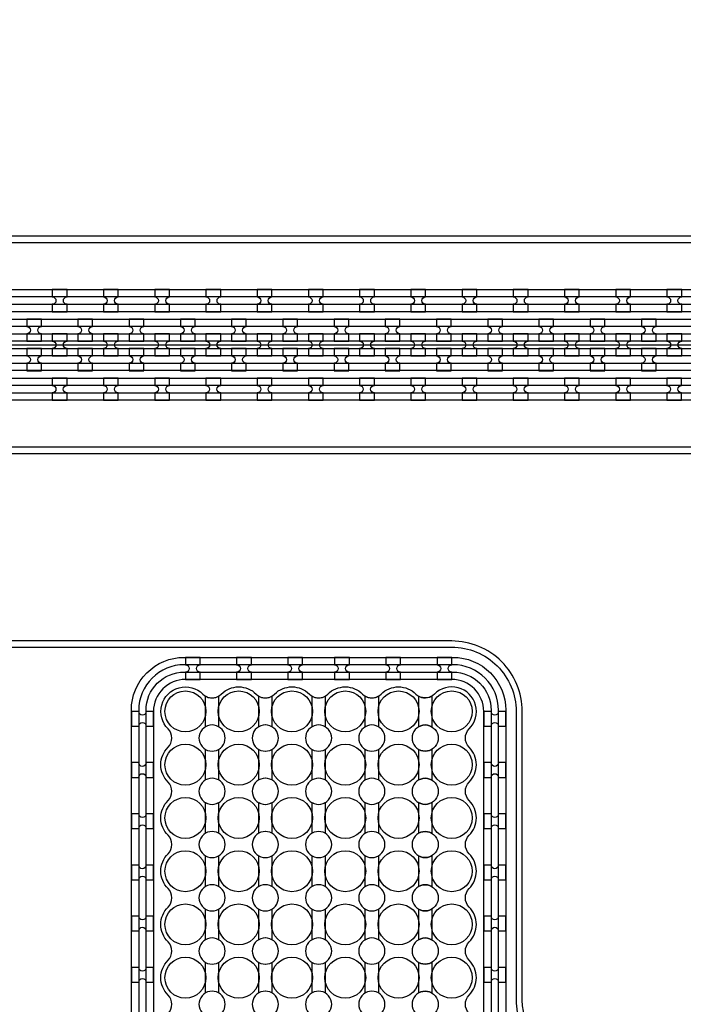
# Model space of a CAD drawing. Extents: x -63500 to 63500, y -63500 to 63500.
# Tile 283 of 296: x 28355 to 31594, y 16170 to 20978. Entities that reach past the tile are written whole.
import ezdxf

# ---------------------------------------------------------------- set-up
doc = ezdxf.new("R2010")
doc.units = 13
doc.header["$MEASUREMENT"] = 0
for name, color, linetype in [('1_Metal', 2, 'Continuous'), ('2_Electrodes', 5, 'Continuous'), ('3_Outline', 4, 'Continuous')]:
    doc.layers.add(name, color=color, linetype=linetype)

msp = doc.modelspace()

# ---------------------------------------------------------------- linework, layer by layer
msp.add_line((14350, 19390), (32850, 19390))
for radius in [50000, 47500, 45000]:
    msp.add_circle((0, 0), radius)
at = {"layer": '1_Metal'}
for points in [[(-50000, 0, -1), (50000, 0), (51000, 0, 1), (-51000, 0)], [(28586.1, 19659.9), (28514.1, 19659.9), (28514.1, 19623.9, -0.414214), (28532.1, 19605.9), (28532.1, 19605.9, -0.414214), (28514.1, 19587.9), (28514.1, 19551.9), (28586.1, 19551.9), (28586.1, 19587.9, -0.414214), (28568.1, 19605.9), (28568.1, 19605.9, -0.414214), (28586.1, 19623.9)], [(28836.1, 19659.9), (28764.1, 19659.9), (28764.1, 19623.9, -0.414214), (28782.1, 19605.9), (28782.1, 19605.9, -0.414214), (28764.1, 19587.9), (28764.1, 19551.9), (28836.1, 19551.9), (28836.1, 19587.9, -0.414214), (28818.1, 19605.9), (28818.1, 19605.9, -0.414214), (28836.1, 19623.9)], [(29086.1, 19659.9), (29014.1, 19659.9), (29014.1, 19623.9, -0.414214), (29032.1, 19605.9), (29032.1, 19605.9, -0.414214), (29014.1, 19587.9), (29014.1, 19551.9), (29086.1, 19551.9), (29086.1, 19587.9, -0.414214), (29068.1, 19605.9), (29068.1, 19605.9, -0.414214), (29086.1, 19623.9)], [(29336.1, 19659.9), (29264.1, 19659.9), (29264.1, 19623.9, -0.414214), (29282.1, 19605.9), (29282.1, 19605.9, -0.414214), (29264.1, 19587.9), (29264.1, 19551.9), (29336.1, 19551.9), (29336.1, 19587.9, -0.414214), (29318.1, 19605.9), (29318.1, 19605.9, -0.414214), (29336.1, 19623.9)], [(29586.1, 19659.9), (29514.1, 19659.9), (29514.1, 19623.9, -0.414214), (29532.1, 19605.9), (29532.1, 19605.9, -0.414214), (29514.1, 19587.9), (29514.1, 19551.9), (29586.1, 19551.9), (29586.1, 19587.9, -0.414214), (29568.1, 19605.9), (29568.1, 19605.9, -0.414214), (29586.1, 19623.9)], [(29836.1, 19659.9), (29764.1, 19659.9), (29764.1, 19623.9, -0.414214), (29782.1, 19605.9), (29782.1, 19605.9, -0.414214), (29764.1, 19587.9), (29764.1, 19551.9), (29836.1, 19551.9), (29836.1, 19587.9, -0.414214), (29818.1, 19605.9), (29818.1, 19605.9, -0.414214), (29836.1, 19623.9)], [(30086.1, 19659.9), (30014.1, 19659.9), (30014.1, 19623.9, -0.414214), (30032.1, 19605.9), (30032.1, 19605.9, -0.414214), (30014.1, 19587.9), (30014.1, 19551.9), (30086.1, 19551.9), (30086.1, 19587.9, -0.414214), (30068.1, 19605.9), (30068.1, 19605.9, -0.414214), (30086.1, 19623.9)], [(30336.1, 19659.9), (30264.1, 19659.9), (30264.1, 19623.9, -0.414214), (30282.1, 19605.9), (30282.1, 19605.9, -0.414214), (30264.1, 19587.9), (30264.1, 19551.9), (30336.1, 19551.9), (30336.1, 19587.9, -0.414214), (30318.1, 19605.9), (30318.1, 19605.9, -0.414214), (30336.1, 19623.9)], [(30586.1, 19659.9), (30514.1, 19659.9), (30514.1, 19623.9, -0.414214), (30532.1, 19605.9), (30532.1, 19605.9, -0.414214), (30514.1, 19587.9), (30514.1, 19551.9), (30586.1, 19551.9), (30586.1, 19587.9, -0.414214), (30568.1, 19605.9), (30568.1, 19605.9, -0.414214), (30586.1, 19623.9)], [(30836.1, 19659.9), (30764.1, 19659.9), (30764.1, 19623.9, -0.414214), (30782.1, 19605.9), (30782.1, 19605.9, -0.414214), (30764.1, 19587.9), (30764.1, 19551.9), (30836.1, 19551.9), (30836.1, 19587.9, -0.414214), (30818.1, 19605.9), (30818.1, 19605.9, -0.414214), (30836.1, 19623.9)], [(31086.1, 19659.9), (31014.1, 19659.9), (31014.1, 19623.9, -0.414214), (31032.1, 19605.9), (31032.1, 19605.9, -0.414214), (31014.1, 19587.9), (31014.1, 19551.9), (31086.1, 19551.9), (31086.1, 19587.9, -0.414214), (31068.1, 19605.9), (31068.1, 19605.9, -0.414214), (31086.1, 19623.9)], [(31336.1, 19659.9), (31264.1, 19659.9), (31264.1, 19623.9, -0.414214), (31282.1, 19605.9), (31282.1, 19605.9, -0.414214), (31264.1, 19587.9), (31264.1, 19551.9), (31336.1, 19551.9), (31336.1, 19587.9, -0.414214), (31318.1, 19605.9), (31318.1, 19605.9, -0.414214), (31336.1, 19623.9)], [(31586.1, 19659.9), (31514.1, 19659.9), (31514.1, 19623.9, -0.414214), (31532.1, 19605.9), (31532.1, 19605.9, -0.414214), (31514.1, 19587.9), (31514.1, 19551.9), (31586.1, 19551.9), (31586.1, 19587.9, -0.414214), (31568.1, 19605.9), (31568.1, 19605.9, -0.414214), (31586.1, 19623.9)], [(32850, 19480), (5866, 19480, 0.414214), (4026, 17640), (4026, 17140, 0.414214), (5866, 15300), (7098, 15300, 0.414214), (7116, 15318), (7116, 15318), (7146.6, 15318), (7146.6, 15247.9), (7116.6, 15247.9, 0.384752), (7098.7, 15264), (5866, 15264, -0.414214), (3990, 17140), (3990, 17640, -0.414214), (5866, 19516), (32850, 19516)], [(28389.2, 19407.9), (28461.2, 19407.9), (28461.2, 19443.9, -0.414214), (28443.2, 19461.9), (28443.2, 19461.9, -0.414214), (28461.2, 19479.9), (28461.2, 19515.9), (28389.2, 19515.9), (28389.2, 19479.9, -0.414214), (28407.2, 19461.9), (28407.2, 19461.9, -0.414214), (28389.2, 19443.9), (28389.2, 19407.9)], [(28639.2, 19407.9), (28711.2, 19407.9), (28711.2, 19443.9, -0.414214), (28693.2, 19461.9), (28693.2, 19461.9, -0.414214), (28711.2, 19479.9), (28711.2, 19515.9), (28639.2, 19515.9), (28639.2, 19479.9, -0.414214), (28657.2, 19461.9), (28657.2, 19461.9, -0.414214), (28639.2, 19443.9), (28639.2, 19407.9)], [(28889.2, 19407.9), (28961.2, 19407.9), (28961.2, 19443.9, -0.414214), (28943.2, 19461.9), (28943.2, 19461.9, -0.414214), (28961.2, 19479.9), (28961.2, 19515.9), (28889.2, 19515.9), (28889.2, 19479.9, -0.414214), (28907.2, 19461.9), (28907.2, 19461.9, -0.414214), (28889.2, 19443.9), (28889.2, 19407.9)], [(29139.2, 19407.9), (29211.2, 19407.9), (29211.2, 19443.9, -0.414214), (29193.2, 19461.9), (29193.2, 19461.9, -0.414214), (29211.2, 19479.9), (29211.2, 19515.9), (29139.2, 19515.9), (29139.2, 19479.9, -0.414214), (29157.2, 19461.9), (29157.2, 19461.9, -0.414214), (29139.2, 19443.9), (29139.2, 19407.9)], [(29389.2, 19407.9), (29461.2, 19407.9), (29461.2, 19443.9, -0.414214), (29443.2, 19461.9), (29443.2, 19461.9, -0.414214), (29461.2, 19479.9), (29461.2, 19515.9), (29389.2, 19515.9), (29389.2, 19479.9, -0.414214), (29407.2, 19461.9), (29407.2, 19461.9, -0.414214), (29389.2, 19443.9), (29389.2, 19407.9)], [(29639.2, 19407.9), (29711.2, 19407.9), (29711.2, 19443.9, -0.414214), (29693.2, 19461.9), (29693.2, 19461.9, -0.414214), (29711.2, 19479.9), (29711.2, 19515.9), (29639.2, 19515.9), (29639.2, 19479.9, -0.414214), (29657.2, 19461.9), (29657.2, 19461.9, -0.414214), (29639.2, 19443.9), (29639.2, 19407.9)], [(29889.2, 19407.9), (29961.2, 19407.9), (29961.2, 19443.9, -0.414214), (29943.2, 19461.9), (29943.2, 19461.9, -0.414214), (29961.2, 19479.9), (29961.2, 19515.9), (29889.2, 19515.9), (29889.2, 19479.9, -0.414214), (29907.2, 19461.9), (29907.2, 19461.9, -0.414214), (29889.2, 19443.9), (29889.2, 19407.9)], [(30139.2, 19407.9), (30211.2, 19407.9), (30211.2, 19443.9, -0.414214), (30193.2, 19461.9), (30193.2, 19461.9, -0.414214), (30211.2, 19479.9), (30211.2, 19515.9), (30139.2, 19515.9), (30139.2, 19479.9, -0.414214), (30157.2, 19461.9), (30157.2, 19461.9, -0.414214), (30139.2, 19443.9), (30139.2, 19407.9)], [(30389.2, 19407.9), (30461.2, 19407.9), (30461.2, 19443.9, -0.414214), (30443.2, 19461.9), (30443.2, 19461.9, -0.414214), (30461.2, 19479.9), (30461.2, 19515.9), (30389.2, 19515.9), (30389.2, 19479.9, -0.414214), (30407.2, 19461.9), (30407.2, 19461.9, -0.414214), (30389.2, 19443.9), (30389.2, 19407.9)], [(30639.2, 19407.9), (30711.2, 19407.9), (30711.2, 19443.9, -0.414214), (30693.2, 19461.9), (30693.2, 19461.9, -0.414214), (30711.2, 19479.9), (30711.2, 19515.9), (30639.2, 19515.9), (30639.2, 19479.9, -0.414214), (30657.2, 19461.9), (30657.2, 19461.9, -0.414214), (30639.2, 19443.9), (30639.2, 19407.9)], [(30889.2, 19407.9), (30961.2, 19407.9), (30961.2, 19443.9, -0.414214), (30943.2, 19461.9), (30943.2, 19461.9, -0.414214), (30961.2, 19479.9), (30961.2, 19515.9), (30889.2, 19515.9), (30889.2, 19479.9, -0.414214), (30907.2, 19461.9), (30907.2, 19461.9, -0.414214), (30889.2, 19443.9), (30889.2, 19407.9)], [(31139.2, 19407.9), (31211.2, 19407.9), (31211.2, 19443.9, -0.414214), (31193.2, 19461.9), (31193.2, 19461.9, -0.414214), (31211.2, 19479.9), (31211.2, 19515.9), (31139.2, 19515.9), (31139.2, 19479.9, -0.414214), (31157.2, 19461.9), (31157.2, 19461.9, -0.414214), (31139.2, 19443.9), (31139.2, 19407.9)], [(31389.2, 19407.9), (31461.2, 19407.9), (31461.2, 19443.9, -0.414214), (31443.2, 19461.9), (31443.2, 19461.9, -0.414214), (31461.2, 19479.9), (31461.2, 19515.9), (31389.2, 19515.9), (31389.2, 19479.9, -0.414214), (31407.2, 19461.9), (31407.2, 19461.9, -0.414214), (31389.2, 19443.9), (31389.2, 19407.9)], [(32850, 19408), (32446, 19408), (32446, 19408), (5866, 19408, 0.414214), (4098, 17640), (4098, 17140, 0.414214), (5866, 15372), (7098, 15372, 0.414214), (7116, 15390), (7116, 15390), (7146.6, 15390), (7146.6, 15318), (7116, 15318, 0.414214), (7098, 15336), (5866, 15336, -0.414214), (4062, 17140), (4062, 17640, -0.414214), (5866, 19444), (32446, 19444), (32850, 19444)], [(28514.2, 19335.9), (28586.2, 19335.9), (28586.2, 19371.9, -0.414214), (28568.2, 19389.9), (28568.2, 19389.9, -0.414214), (28586.2, 19407.9), (28586.2, 19443.9), (28514.2, 19443.9), (28514.2, 19407.9, -0.414214), (28532.2, 19389.9), (28532.2, 19389.9, -0.414214), (28514.2, 19371.9), (28514.2, 19335.9)], [(28764.2, 19335.9), (28836.2, 19335.9), (28836.2, 19371.9, -0.414214), (28818.2, 19389.9), (28818.2, 19389.9, -0.414214), (28836.2, 19407.9), (28836.2, 19443.9), (28764.2, 19443.9), (28764.2, 19407.9, -0.414214), (28782.2, 19389.9), (28782.2, 19389.9, -0.414214), (28764.2, 19371.9), (28764.2, 19335.9)], [(29014.2, 19335.9), (29086.2, 19335.9), (29086.2, 19371.9, -0.414214), (29068.2, 19389.9), (29068.2, 19389.9, -0.414214), (29086.2, 19407.9), (29086.2, 19443.9), (29014.2, 19443.9), (29014.2, 19407.9, -0.414214), (29032.2, 19389.9), (29032.2, 19389.9, -0.414214), (29014.2, 19371.9), (29014.2, 19335.9)], [(29264.2, 19335.9), (29336.2, 19335.9), (29336.2, 19371.9, -0.414214), (29318.2, 19389.9), (29318.2, 19389.9, -0.414214), (29336.2, 19407.9), (29336.2, 19443.9), (29264.2, 19443.9), (29264.2, 19407.9, -0.414214), (29282.2, 19389.9), (29282.2, 19389.9, -0.414214), (29264.2, 19371.9), (29264.2, 19335.9)], [(29514.2, 19335.9), (29586.2, 19335.9), (29586.2, 19371.9, -0.414214), (29568.2, 19389.9), (29568.2, 19389.9, -0.414214), (29586.2, 19407.9), (29586.2, 19443.9), (29514.2, 19443.9), (29514.2, 19407.9, -0.414214), (29532.2, 19389.9), (29532.2, 19389.9, -0.414214), (29514.2, 19371.9), (29514.2, 19335.9)], [(29764.2, 19335.9), (29836.2, 19335.9), (29836.2, 19371.9, -0.414214), (29818.2, 19389.9), (29818.2, 19389.9, -0.414214), (29836.2, 19407.9), (29836.2, 19443.9), (29764.2, 19443.9), (29764.2, 19407.9, -0.414214), (29782.2, 19389.9), (29782.2, 19389.9, -0.414214), (29764.2, 19371.9), (29764.2, 19335.9)], [(30014.2, 19335.9), (30086.2, 19335.9), (30086.2, 19371.9, -0.414214), (30068.2, 19389.9), (30068.2, 19389.9, -0.414214), (30086.2, 19407.9), (30086.2, 19443.9), (30014.2, 19443.9), (30014.2, 19407.9, -0.414214), (30032.2, 19389.9), (30032.2, 19389.9, -0.414214), (30014.2, 19371.9), (30014.2, 19335.9)], [(30264.2, 19335.9), (30336.2, 19335.9), (30336.2, 19371.9, -0.414214), (30318.2, 19389.9), (30318.2, 19389.9, -0.414214), (30336.2, 19407.9), (30336.2, 19443.9), (30264.2, 19443.9), (30264.2, 19407.9, -0.414214), (30282.2, 19389.9), (30282.2, 19389.9, -0.414214), (30264.2, 19371.9), (30264.2, 19335.9)], [(30514.2, 19335.9), (30586.2, 19335.9), (30586.2, 19371.9, -0.414214), (30568.2, 19389.9), (30568.2, 19389.9, -0.414214), (30586.2, 19407.9), (30586.2, 19443.9), (30514.2, 19443.9), (30514.2, 19407.9, -0.414214), (30532.2, 19389.9), (30532.2, 19389.9, -0.414214), (30514.2, 19371.9), (30514.2, 19335.9)], [(30764.2, 19335.9), (30836.2, 19335.9), (30836.2, 19371.9, -0.414214), (30818.2, 19389.9), (30818.2, 19389.9, -0.414214), (30836.2, 19407.9), (30836.2, 19443.9), (30764.2, 19443.9), (30764.2, 19407.9, -0.414214), (30782.2, 19389.9), (30782.2, 19389.9, -0.414214), (30764.2, 19371.9), (30764.2, 19335.9)], [(31014.2, 19335.9), (31086.2, 19335.9), (31086.2, 19371.9, -0.414214), (31068.2, 19389.9), (31068.2, 19389.9, -0.414214), (31086.2, 19407.9), (31086.2, 19443.9), (31014.2, 19443.9), (31014.2, 19407.9, -0.414214), (31032.2, 19389.9), (31032.2, 19389.9, -0.414214), (31014.2, 19371.9), (31014.2, 19335.9)], [(31264.2, 19335.9), (31336.2, 19335.9), (31336.2, 19371.9, -0.414214), (31318.2, 19389.9), (31318.2, 19389.9, -0.414214), (31336.2, 19407.9), (31336.2, 19443.9), (31264.2, 19443.9), (31264.2, 19407.9, -0.414214), (31282.2, 19389.9), (31282.2, 19389.9, -0.414214), (31264.2, 19371.9), (31264.2, 19335.9)], [(31514.2, 19335.9), (31586.2, 19335.9), (31586.2, 19371.9, -0.414214), (31568.2, 19389.9), (31568.2, 19389.9, -0.414214), (31586.2, 19407.9), (31586.2, 19443.9), (31514.2, 19443.9), (31514.2, 19407.9, -0.414214), (31532.2, 19389.9), (31532.2, 19389.9, -0.414214), (31514.2, 19371.9), (31514.2, 19335.9)], [(32850, 19336), (32446, 19336), (5866, 19336, 0.414214), (4170, 17640), (4170, 17140, 0.414214), (5866, 15444), (7098, 15444, 0.414214), (7116, 15462), (7116, 15462), (7146.6, 15462), (7146.6, 15390), (7116, 15390, 0.414214), (7098, 15408), (5866, 15408, -0.414214), (4134, 17140), (4134, 17640, -0.414214), (5866, 19372), (32446, 19372), (32850, 19372)], [(28389.2, 19371.9), (28389.2, 19335.9, -0.414214), (28407.2, 19317.9), (28407.2, 19317.9, -0.414214), (28389.2, 19299.9), (28389.2, 19263.9), (28461.2, 19263.9), (28461.2, 19299.9, -0.414214), (28443.2, 19317.9), (28443.2, 19317.9, -0.414214), (28461.2, 19335.9), (28461.2, 19371.9)], [(28639.2, 19371.9), (28639.2, 19335.9, -0.414214), (28657.2, 19317.9), (28657.2, 19317.9, -0.414214), (28639.2, 19299.9), (28639.2, 19263.9), (28711.2, 19263.9), (28711.2, 19299.9, -0.414214), (28693.2, 19317.9), (28693.2, 19317.9, -0.414214), (28711.2, 19335.9), (28711.2, 19371.9)], [(28889.2, 19371.9), (28889.2, 19335.9, -0.414214), (28907.2, 19317.9), (28907.2, 19317.9, -0.414214), (28889.2, 19299.9), (28889.2, 19263.9), (28961.2, 19263.9), (28961.2, 19299.9, -0.414214), (28943.2, 19317.9), (28943.2, 19317.9, -0.414214), (28961.2, 19335.9), (28961.2, 19371.9)], [(29139.2, 19371.9), (29139.2, 19335.9, -0.414214), (29157.2, 19317.9), (29157.2, 19317.9, -0.414214), (29139.2, 19299.9), (29139.2, 19263.9), (29211.2, 19263.9), (29211.2, 19299.9, -0.414214), (29193.2, 19317.9), (29193.2, 19317.9, -0.414214), (29211.2, 19335.9), (29211.2, 19371.9)], [(29389.2, 19371.9), (29389.2, 19335.9, -0.414214), (29407.2, 19317.9), (29407.2, 19317.9, -0.414214), (29389.2, 19299.9), (29389.2, 19263.9), (29461.2, 19263.9), (29461.2, 19299.9, -0.414214), (29443.2, 19317.9), (29443.2, 19317.9, -0.414214), (29461.2, 19335.9), (29461.2, 19371.9)], [(29639.2, 19371.9), (29639.2, 19335.9, -0.414214), (29657.2, 19317.9), (29657.2, 19317.9, -0.414214), (29639.2, 19299.9), (29639.2, 19263.9), (29711.2, 19263.9), (29711.2, 19299.9, -0.414214), (29693.2, 19317.9), (29693.2, 19317.9, -0.414214), (29711.2, 19335.9), (29711.2, 19371.9)], [(29889.2, 19371.9), (29889.2, 19335.9, -0.414214), (29907.2, 19317.9), (29907.2, 19317.9, -0.414214), (29889.2, 19299.9), (29889.2, 19263.9), (29961.2, 19263.9), (29961.2, 19299.9, -0.414214), (29943.2, 19317.9), (29943.2, 19317.9, -0.414214), (29961.2, 19335.9), (29961.2, 19371.9)], [(30139.2, 19371.9), (30139.2, 19335.9, -0.414214), (30157.2, 19317.9), (30157.2, 19317.9, -0.414214), (30139.2, 19299.9), (30139.2, 19263.9), (30211.2, 19263.9), (30211.2, 19299.9, -0.414214), (30193.2, 19317.9), (30193.2, 19317.9, -0.414214), (30211.2, 19335.9), (30211.2, 19371.9)], [(30389.2, 19371.9), (30389.2, 19335.9, -0.414214), (30407.2, 19317.9), (30407.2, 19317.9, -0.414214), (30389.2, 19299.9), (30389.2, 19263.9), (30461.2, 19263.9), (30461.2, 19299.9, -0.414214), (30443.2, 19317.9), (30443.2, 19317.9, -0.414214), (30461.2, 19335.9), (30461.2, 19371.9)], [(30639.2, 19371.9), (30639.2, 19335.9, -0.414214), (30657.2, 19317.9), (30657.2, 19317.9, -0.414214), (30639.2, 19299.9), (30639.2, 19263.9), (30711.2, 19263.9), (30711.2, 19299.9, -0.414214), (30693.2, 19317.9), (30693.2, 19317.9, -0.414214), (30711.2, 19335.9), (30711.2, 19371.9)], [(30889.2, 19371.9), (30889.2, 19335.9, -0.414214), (30907.2, 19317.9), (30907.2, 19317.9, -0.414214), (30889.2, 19299.9), (30889.2, 19263.9), (30961.2, 19263.9), (30961.2, 19299.9, -0.414214), (30943.2, 19317.9), (30943.2, 19317.9, -0.414214), (30961.2, 19335.9), (30961.2, 19371.9)], [(31139.2, 19371.9), (31139.2, 19335.9, -0.414214), (31157.2, 19317.9), (31157.2, 19317.9, -0.414214), (31139.2, 19299.9), (31139.2, 19263.9), (31211.2, 19263.9), (31211.2, 19299.9, -0.414214), (31193.2, 19317.9), (31193.2, 19317.9, -0.414214), (31211.2, 19335.9), (31211.2, 19371.9)], [(31389.2, 19371.9), (31389.2, 19335.9, -0.414214), (31407.2, 19317.9), (31407.2, 19317.9, -0.414214), (31389.2, 19299.9), (31389.2, 19263.9), (31461.2, 19263.9), (31461.2, 19299.9, -0.414214), (31443.2, 19317.9), (31443.2, 19317.9, -0.414214), (31461.2, 19335.9), (31461.2, 19371.9)], [(32850, 19264), (32446, 19264), (5866, 19264, 0.414214), (4242, 17640), (4242, 17140, 0.414214), (5866, 15516), (7098.7, 15516, 0.384752), (7116.6, 15532.2), (7146.6, 15532.2), (7146.6, 15462), (7116, 15462, 0.414214), (7098, 15480), (5866, 15480, -0.414214), (4206, 17140), (4206, 17640, -0.414214), (5866, 19300), (32446, 19300), (32850, 19300)], [(28586, 19227.9), (28514, 19227.9), (28514, 19191.9, -0.414214), (28532, 19173.9), (28532, 19173.9, -0.414214), (28514, 19155.9), (28514, 19119.9), (28586, 19119.9), (28586, 19155.9, -0.414214), (28568, 19173.9), (28568, 19173.9, -0.414214), (28586, 19191.9)], [(28836, 19227.9), (28764, 19227.9), (28764, 19191.9, -0.414214), (28782, 19173.9), (28782, 19173.9, -0.414214), (28764, 19155.9), (28764, 19119.9), (28836, 19119.9), (28836, 19155.9, -0.414214), (28818, 19173.9), (28818, 19173.9, -0.414214), (28836, 19191.9)], [(29086, 19227.9), (29014, 19227.9), (29014, 19191.9, -0.414214), (29032, 19173.9), (29032, 19173.9, -0.414214), (29014, 19155.9), (29014, 19119.9), (29086, 19119.9), (29086, 19155.9, -0.414214), (29068, 19173.9), (29068, 19173.9, -0.414214), (29086, 19191.9)], [(29336, 19227.9), (29264, 19227.9), (29264, 19191.9, -0.414214), (29282, 19173.9), (29282, 19173.9, -0.414214), (29264, 19155.9), (29264, 19119.9), (29336, 19119.9), (29336, 19155.9, -0.414214), (29318, 19173.9), (29318, 19173.9, -0.414214), (29336, 19191.9)], [(29586, 19227.9), (29514, 19227.9), (29514, 19191.9, -0.414214), (29532, 19173.9), (29532, 19173.9, -0.414214), (29514, 19155.9), (29514, 19119.9), (29586, 19119.9), (29586, 19155.9, -0.414214), (29568, 19173.9), (29568, 19173.9, -0.414214), (29586, 19191.9)], [(29836, 19227.9), (29764, 19227.9), (29764, 19191.9, -0.414214), (29782, 19173.9), (29782, 19173.9, -0.414214), (29764, 19155.9), (29764, 19119.9), (29836, 19119.9), (29836, 19155.9, -0.414214), (29818, 19173.9), (29818, 19173.9, -0.414214), (29836, 19191.9)], [(30086, 19227.9), (30014, 19227.9), (30014, 19191.9, -0.414214), (30032, 19173.9), (30032, 19173.9, -0.414214), (30014, 19155.9), (30014, 19119.9), (30086, 19119.9), (30086, 19155.9, -0.414214), (30068, 19173.9), (30068, 19173.9, -0.414214), (30086, 19191.9)], [(30336, 19227.9), (30264, 19227.9), (30264, 19191.9, -0.414214), (30282, 19173.9), (30282, 19173.9, -0.414214), (30264, 19155.9), (30264, 19119.9), (30336, 19119.9), (30336, 19155.9, -0.414214), (30318, 19173.9), (30318, 19173.9, -0.414214), (30336, 19191.9)], [(30586, 19227.9), (30514, 19227.9), (30514, 19191.9, -0.414214), (30532, 19173.9), (30532, 19173.9, -0.414214), (30514, 19155.9), (30514, 19119.9), (30586, 19119.9), (30586, 19155.9, -0.414214), (30568, 19173.9), (30568, 19173.9, -0.414214), (30586, 19191.9)], [(30836, 19227.9), (30764, 19227.9), (30764, 19191.9, -0.414214), (30782, 19173.9), (30782, 19173.9, -0.414214), (30764, 19155.9), (30764, 19119.9), (30836, 19119.9), (30836, 19155.9, -0.414214), (30818, 19173.9), (30818, 19173.9, -0.414214), (30836, 19191.9)], [(31086, 19227.9), (31014, 19227.9), (31014, 19191.9, -0.414214), (31032, 19173.9), (31032, 19173.9, -0.414214), (31014, 19155.9), (31014, 19119.9), (31086, 19119.9), (31086, 19155.9, -0.414214), (31068, 19173.9), (31068, 19173.9, -0.414214), (31086, 19191.9)], [(31336, 19227.9), (31264, 19227.9), (31264, 19191.9, -0.414214), (31282, 19173.9), (31282, 19173.9, -0.414214), (31264, 19155.9), (31264, 19119.9), (31336, 19119.9), (31336, 19155.9, -0.414214), (31318, 19173.9), (31318, 19173.9, -0.414214), (31336, 19191.9)], [(31586, 19227.9), (31514, 19227.9), (31514, 19191.9, -0.414214), (31532, 19173.9), (31532, 19173.9, -0.414214), (31514, 19155.9), (31514, 19119.9), (31586, 19119.9), (31586, 19155.9, -0.414214), (31568, 19173.9), (31568, 19173.9, -0.414214), (31586, 19191.9)], [(29164, 17756), (29236, 17756), (29236, 17792, -0.414214), (29218, 17810), (29218, 17810, -0.414214), (29236, 17828), (29236, 17864), (29164, 17864), (29164, 17828, -0.414214), (29182, 17810), (29182, 17810, -0.414214), (29164, 17792)], [(29414, 17756), (29486, 17756), (29486, 17792, -0.414214), (29468, 17810), (29468, 17810, -0.414214), (29486, 17828), (29486, 17864), (29414, 17864), (29414, 17828, -0.414214), (29432, 17810), (29432, 17810, -0.414214), (29414, 17792)], [(29664, 17756), (29736, 17756), (29736, 17792, -0.414214), (29718, 17810), (29718, 17810, -0.414214), (29736, 17828), (29736, 17864), (29664, 17864), (29664, 17828, -0.414214), (29682, 17810), (29682, 17810, -0.414214), (29664, 17792)], [(29892, 17756), (29964, 17756), (29964, 17792, -0.414214), (29946, 17810), (29946, 17810, -0.414214), (29964, 17828), (29964, 17864), (29892, 17864), (29892, 17828, -0.414214), (29910, 17810), (29910, 17810, -0.414214), (29892, 17792)], [(30142, 17756), (30214, 17756), (30214, 17792, -0.414214), (30196, 17810), (30196, 17810, -0.414214), (30214, 17828), (30214, 17864), (30142, 17864), (30142, 17828, -0.414214), (30160, 17810), (30160, 17810, -0.414214), (30142, 17792)], [(30392, 17756), (30464, 17756), (30464, 17792, -0.414214), (30446, 17810), (30446, 17810, -0.414214), (30464, 17828), (30464, 17864), (30392, 17864), (30392, 17828, -0.414214), (30410, 17810), (30410, 17810, -0.414214), (30392, 17792)], [(29008, 17528), (29008, 17600), (28972, 17600, -0.414214), (28954, 17582), (28954, 17582, -0.414214), (28936, 17600), (28900, 17600), (28900, 17528), (28936, 17528, -0.414214), (28954, 17546), (28954, 17546, -0.414214), (28972, 17528)], [(30728, 17528), (30728, 17600), (30692, 17600, -0.414214), (30674, 17582), (30674, 17582, -0.414214), (30656, 17600), (30620, 17600), (30620, 17528), (30656, 17528, -0.414214), (30674, 17546), (30674, 17546, -0.414214), (30692, 17528)], [(29008, 17278), (29008, 17350), (28972, 17350, -0.414214), (28954, 17332), (28954, 17332, -0.414214), (28936, 17350), (28900, 17350), (28900, 17278), (28936, 17278, -0.414214), (28954, 17296), (28954, 17296, -0.414214), (28972, 17278)], [(30728, 17278), (30728, 17350), (30692, 17350, -0.414214), (30674, 17332), (30674, 17332, -0.414214), (30656, 17350), (30620, 17350), (30620, 17278), (30656, 17278, -0.414214), (30674, 17296), (30674, 17296, -0.414214), (30692, 17278)], [(29008, 17028), (29008, 17100), (28972, 17100, -0.414214), (28954, 17082), (28954, 17082, -0.414214), (28936, 17100), (28900, 17100), (28900, 17028), (28936, 17028, -0.414214), (28954, 17046), (28954, 17046, -0.414214), (28972, 17028)], [(30728, 17028), (30728, 17100), (30692, 17100, -0.414214), (30674, 17082), (30674, 17082, -0.414214), (30656, 17100), (30620, 17100), (30620, 17028), (30656, 17028, -0.414214), (30674, 17046), (30674, 17046, -0.414214), (30692, 17028)], [(29008, 16778), (29008, 16850), (28972, 16850, -0.414214), (28954, 16832), (28954, 16832, -0.414214), (28936, 16850), (28900, 16850), (28900, 16778), (28936, 16778, -0.414214), (28954, 16796), (28954, 16796, -0.414214), (28972, 16778)], [(30728, 16778), (30728, 16850), (30692, 16850, -0.414214), (30674, 16832), (30674, 16832, -0.414214), (30656, 16850), (30620, 16850), (30620, 16778), (30656, 16778, -0.414214), (30674, 16796), (30674, 16796, -0.414214), (30692, 16778)], [(29008, 16528), (29008, 16600), (28972, 16600, -0.414214), (28954, 16582), (28954, 16582, -0.414214), (28936, 16600), (28900, 16600), (28900, 16528), (28936, 16528, -0.414214), (28954, 16546), (28954, 16546, -0.414214), (28972, 16528)], [(30728, 16528), (30728, 16600), (30692, 16600, -0.414214), (30674, 16582), (30674, 16582, -0.414214), (30656, 16600), (30620, 16600), (30620, 16528), (30656, 16528, -0.414214), (30674, 16546), (30674, 16546, -0.414214), (30692, 16528)], [(29008, 16278), (29008, 16350), (28972, 16350, -0.414214), (28954, 16332), (28954, 16332, -0.414214), (28936, 16350), (28900, 16350), (28900, 16278), (28936, 16278, -0.414214), (28954, 16296), (28954, 16296, -0.414214), (28972, 16278)], [(30728, 16278), (30728, 16350), (30692, 16350, -0.414214), (30674, 16332), (30674, 16332, -0.414214), (30656, 16350), (30620, 16350), (30620, 16278), (30656, 16278, -0.414214), (30674, 16296), (30674, 16296, -0.414214), (30692, 16278)]]:
    msp.add_lwpolyline(points, format="xyb", close=True, dxfattribs=at)
for points in [[(5865.9, 19660), (32446, 19660), (32850, 19660), (32850, 19624), (32446, 19624), (5866, 19624, 0.414214)], [(5866, 19588), (32446, 19588), (32850, 19588), (32850, 19552), (32446, 19552), (5865.9, 19552, 0.414214)], [(5865.9, 19228), (32446, 19228), (32850, 19228), (32850, 19192), (32446, 19192), (5866, 19192, 0.414214)], [(5866, 19156), (32446, 19156), (32850, 19156), (32850, 19120), (32446, 19120), (32446, 19120), (5865.9, 19120, 0.414214)], [(25101.3, 15516), (28750, 15516, 0.414214), (28900, 15666), (28900, 17606, -0.414214), (29158, 17864), (30470, 17864, -0.414214), (30728, 17606), (30728, 15810, 0.414214), (30878, 15660), (31566.1, 15660), (31834.1, 15660, -0.414214), (33854.1, 13640), (33854.1, 13140, -0.414214), (31834.1, 11120), (5254, 11120)], [(5254, 11156), (31834, 11156, 0.414214), (33818, 13140), (33818, 13640, 0.414214), (31834, 15624), (30878, 15624, -0.414214), (30692, 15810), (30692, 17606, 0.414214), (30470, 17828), (29158, 17828, 0.414214), (28936, 17606), (28936, 15666, -0.414214), (28750, 15480), (25102, 15480, 0.414214)], [(25102, 15444), (28750, 15444, 0.414214), (28972, 15666), (28972, 17606, -0.414214), (29158, 17792), (30470, 17792, -0.414214), (30656, 17606), (30656, 15810, 0.414214), (30878, 15588), (31834, 15588, -0.414214), (33782, 13640), (33782, 13140, -0.414214), (31834, 11192), (5254, 11192)], [(5254, 11228), (31834.1, 11228, 0.414214), (33746.1, 13140), (33746.1, 13640, 0.414214), (31834.1, 15552), (31566.1, 15552), (30878, 15552, -0.414214), (30620, 15810), (30620, 17600, 0.414214), (30464, 17756), (29164, 17756, 0.414214), (29008, 17600), (29008, 15666, -0.414214), (28750, 15408), (28750, 15408), (25102, 15408, 0.414214)], [(29079.1, 16124.9, 0.414214), (29079.1, 16215.2, -0.414214), (29079.1, 16384.9, 0.414214), (29079.1, 16475.2, -0.414214), (29079.1, 16644.9, 0.414214), (29079.1, 16735.2, -0.414214), (29079.1, 16904.9, 0.414214), (29079.1, 16995.2, -0.414214), (29079.1, 17164.9, 0.414214), (29079.1, 17255.2, -0.414214), (29079.1, 17424.9, 0.414214), (29079.1, 17515.2, -1), (29248.9, 17684.9, 0.339838), (29326, 17674.8), (29326, 17525.3, 1.734808), (29326, 17414.8), (29326, 17265.3, 1.734808), (29326, 17154.8), (29326, 17005.3, 1.734808), (29326, 16894.8), (29326, 16745.3, 1.734808), (29326, 16634.8), (29326, 16485.3, 1.734808), (29326, 16374.8), (29326, 16225.3, 1.734808), (29326, 16114.8)], [(29262, 16114.8, 1.734808), (29262, 16225.3), (29262, 16374.8, 1.734808), (29262, 16485.3), (29262, 16634.8, 1.734808), (29262, 16745.3), (29262, 16894.8, 1.734808), (29262, 17005.3), (29262, 17154.8, 1.734808), (29262, 17265.3), (29262, 17414.8, 1.734808), (29262, 17525.3), (29262, 17674.8, 0.339838), (29339.1, 17684.9, -0.414214), (29508.9, 17684.9, 0.339838), (29586, 17674.8), (29586, 17525.3, 1.734808), (29586, 17414.8), (29586, 17265.3, 1.734808), (29586, 17154.8), (29586, 17005.3, 1.734808), (29586, 16894.8), (29586, 16745.3, 1.734808), (29586, 16634.8), (29586, 16485.3, 1.734808), (29586, 16374.8), (29586, 16225.3, 1.734808), (29586, 16114.8)], [(29522, 16114.8, 1.734808), (29522, 16225.3), (29522, 16374.8, 1.734808), (29522, 16485.3), (29522, 16634.8, 1.734808), (29522, 16745.3), (29522, 16894.8, 1.734808), (29522, 17005.3), (29522, 17154.8, 1.734808), (29522, 17265.3), (29522, 17414.8, 1.734808), (29522, 17525.3), (29522, 17674.8, 0.339838), (29599.1, 17684.9, -0.414214), (29768.9, 17684.9, 0.339838), (29846, 17674.8), (29846, 17525.3, 1.734808), (29846, 17414.8), (29846, 17265.3, 1.734808), (29846, 17154.8), (29846, 17005.3, 1.734808), (29846, 16894.8), (29846, 16745.3, 1.734808), (29846, 16634.8), (29846, 16485.3, 1.734808), (29846, 16374.8), (29846, 16225.3, 1.734808), (29846, 16114.8)], [(29782, 16114.8, 1.734808), (29782, 16225.3), (29782, 16374.8, 1.734808), (29782, 16485.3), (29782, 16634.8, 1.734808), (29782, 16745.3), (29782, 16894.8, 1.734808), (29782, 17005.3), (29782, 17154.8, 1.734808), (29782, 17265.3), (29782, 17414.8, 1.734808), (29782, 17525.3), (29782, 17674.8, 0.339838), (29859.1, 17684.9, -0.414214), (30028.9, 17684.9, 0.339838), (30106, 17674.8), (30106, 17525.3, 1.734808), (30106, 17414.8), (30106, 17265.3, 1.734808), (30106, 17154.8), (30106, 17005.3, 1.734808), (30106, 16894.8), (30106, 16745.3, 1.734808), (30106, 16634.8), (30106, 16485.3, 1.734808), (30106, 16374.8), (30106, 16225.3, 1.734808), (30106, 16114.8)], [(30042, 16114.8, 1.734808), (30042, 16225.3), (30042, 16374.8, 1.734808), (30042, 16485.3), (30042, 16634.8, 1.734808), (30042, 16745.3), (30042, 16894.8, 1.734808), (30042, 17005.3), (30042, 17154.8, 1.734808), (30042, 17265.3), (30042, 17414.8, 1.734808), (30042, 17525.3), (30042, 17674.8, 0.339838), (30119.1, 17684.9, -0.414214), (30288.9, 17684.9, 0.339838), (30366, 17674.8), (30366, 17525.3, 1.734808), (30366, 17414.8), (30366, 17265.3, 1.734808), (30366, 17154.8), (30366, 17005.3, 1.734808), (30366, 16894.8), (30366, 16745.3, 1.734808), (30366, 16634.8), (30366, 16485.3, 1.734808), (30366, 16374.8), (30366, 16225.3, 1.734808), (30366, 16114.8)], [(30548.9, 16124.9, -0.414214), (30548.9, 16215.2, 0.414214), (30548.9, 16384.9, -0.414214), (30548.9, 16475.2, 0.414214), (30548.9, 16644.9, -0.414214), (30548.9, 16735.2, 0.414214), (30548.9, 16904.9, -0.414214), (30548.9, 16995.2, 0.414214), (30548.9, 17164.9, -0.414214), (30548.9, 17255.2, 0.414214), (30548.9, 17424.9, -0.414214), (30548.9, 17515.2, 1), (30379.1, 17684.9, -0.339838), (30302, 17674.8), (30302, 17525.3, -1.734808), (30302, 17414.8), (30302, 17265.3, -1.734808), (30302, 17154.8), (30302, 17005.3, -1.734808), (30302, 16894.8), (30302, 16745.3, -1.734808), (30302, 16634.8), (30302, 16485.3, -1.734808), (30302, 16374.8), (30302, 16225.3, -1.734808), (30302, 16114.8)]]:
    msp.add_lwpolyline(points, format="xyb", dxfattribs=at)
at = {"layer": '2_Electrodes'}
for points in [[(47500, 0, 1), (-47500, 0), (-51000, 0, -1), (51000, 0)], [(3916.6, 15620), (3916.6, 15590, 0.610914), (4038.5, 15827.5, -0.156977), (3616, 17140), (3616, 17640, -0.414214), (5866, 19890), (31851.8, 19890), (31851.8, 19920), (5866, 19920, 0.414214), (3586, 17640), (3586, 17140, 0.156977), (4014.1, 15810, -0.610914)], [(32937.8, 15635, 0.127017), (31834, 15920), (31078, 15920, -0.414214), (30808, 16190), (30808, 17600, 0.414214), (30464, 17944), (23664, 17944, 0.414214), (23320, 17600), (23320, 15740, -0.414214), (23200, 15620), (23200, 15590, 0.414214), (23350, 15740), (23350, 17600, -0.414214), (23664, 17914), (30464, 17914, -0.414214), (30778, 17600), (30778, 16190, 0.414214), (31078, 15890), (31834, 15890, -0.127017), (32923.3, 15608.8, 0.127017), (32995.9, 15590), (32995.9, 15620, -0.127017)]]:
    msp.add_lwpolyline(points, format="xyb", close=True, dxfattribs=at)
msp.add_lwpolyline([(5866, 18860), (31851.8, 18860), (31851.8, 18890), (5866, 18890, 0.414214)], format="xyb", dxfattribs=at)
for centre in [(29164, 17600), (29424, 17600), (29684, 17600), (29944, 17600), (30204, 17600), (30464, 17600), (29164, 17340), (29424, 17340), (29684, 17340), (29944, 17340), (30204, 17340), (30464, 17340), (29164, 17080), (29424, 17080), (29684, 17080), (29944, 17080), (30204, 17080), (30464, 17080), (29164, 16820), (29424, 16820), (29684, 16820), (29944, 16820), (30204, 16820), (30464, 16820), (29164, 16560), (29424, 16560), (29684, 16560), (29944, 16560), (30204, 16560), (30464, 16560), (29164, 16300), (29424, 16300), (29684, 16300), (29944, 16300), (30204, 16300), (30464, 16300)]:
    msp.add_circle(centre, 100, dxfattribs=at)
at = {"layer": '3_Outline'}
for points in [[(47500, 0, 1), (-47500, 0), (-51000, 0, -1), (51000, 0)], [(3916.6, 15620), (3916.6, 15590, 0.610914), (4038.5, 15827.5, -0.156977), (3616, 17140), (3616, 17640, -0.414214), (5866, 19890), (31851.8, 19890), (31851.8, 19920), (5866, 19920, 0.414214), (3586, 17640), (3586, 17140, 0.156977), (4014.1, 15810, -0.610914)], [(32937.8, 15635, 0.127017), (31834, 15920), (31078, 15920, -0.414214), (30808, 16190), (30808, 17600, 0.414214), (30464, 17944), (23664, 17944, 0.414214), (23320, 17600), (23320, 15740, -0.414214), (23200, 15620), (23200, 15590, 0.414214), (23350, 15740), (23350, 17600, -0.414214), (23664, 17914), (30464, 17914, -0.414214), (30778, 17600), (30778, 16190, 0.414214), (31078, 15890), (31834, 15890, -0.127017), (32923.3, 15608.8, 0.127017), (32995.9, 15590), (32995.9, 15620, -0.127017)]]:
    msp.add_lwpolyline(points, format="xyb", close=True, dxfattribs=at)
msp.add_lwpolyline([(5866, 18860), (31851.8, 18860), (31851.8, 18890), (5866, 18890, 0.414214)], format="xyb", dxfattribs=at)

doc.saveas('drawing.dxf')
